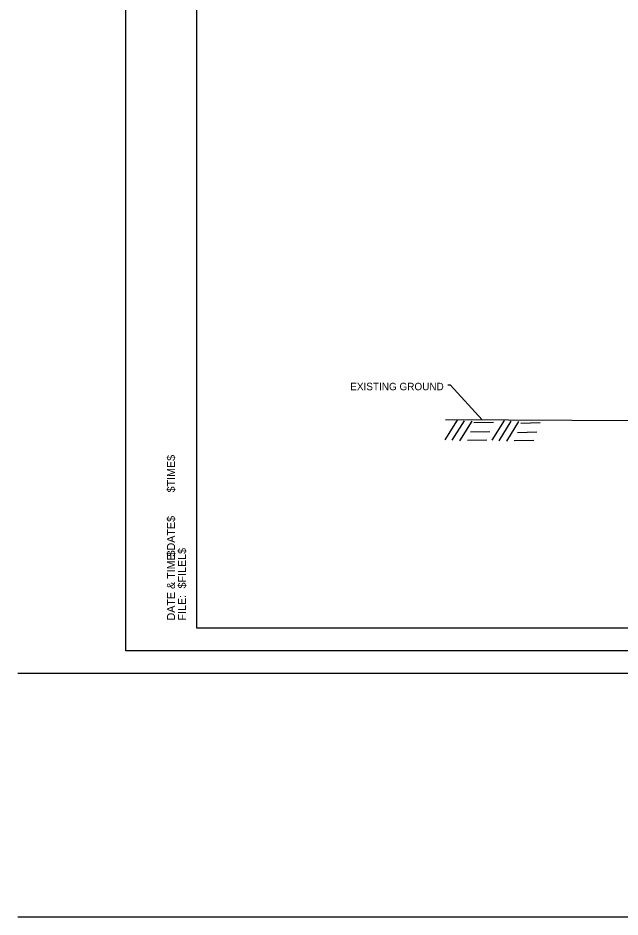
# Model space of a CAD drawing. Extents: x 1373719 to 1374161, y 379835 to 380167.
# Drawn here: x 1373870.4 to 1373922.9, y 380009.8 to 380088.2 of the extents above; entities that cross this region are included whole.
import ezdxf

# ---------------------------------------------------------------- set-up
doc = ezdxf.new("R2010")
doc.units = 0
for name, color, linetype in [('DATE', 7, 'Continuous'), ('GREEN_TXT', 7, 'Continuous'), ('Ground Hatch', 7, 'Continuous'), ('R_NoPlot', 7, 'Continuous'), ('T_Drafting', 7, 'Continuous')]:
    doc.layers.add(name, color=color, linetype=linetype)

msp = doc.modelspace()

# ---------------------------------------------------------------- linework, layer by layer
at = {"layer": 'DATE'}
for p, q in [((1373885.973, 380034.96), (1373885.973, 380137.69)), ((1374044.063, 380034.96), (1373885.973, 380034.96)), ((1373870.363, 380031.02), (1374046.363, 380031.02)), ((1374046.363, 380009.755), (1373870.363, 380009.755))]:
    msp.add_line(p, q, dxfattribs=at)
at = {"layer": 'GREEN_TXT'}
msp.add_lwpolyline([(1373910.893, 380053.124), (1373908.127, 380056.152), (1373907.883, 380056.155)], dxfattribs=at)
at = {"layer": 'Ground Hatch'}
for p, q in [((1373907.673, 380051.389), (1373908.741, 380053.097)), ((1373908.273, 380051.34), (1373909.341, 380053.048)), ((1373908.943, 380051.294), (1373910.01, 380053.002)), ((1373910.181, 380052.882), (1373911.877, 380052.928)), ((1373911.765, 380051.351), (1373912.833, 380053.058)), ((1373912.365, 380051.302), (1373913.433, 380053.01)), ((1373913.035, 380051.256), (1373914.102, 380052.964)), ((1373914.273, 380052.844), (1373915.969, 380052.89)), ((1373909.876, 380052.064), (1373911.572, 380052.11)), ((1373913.968, 380052.026), (1373915.664, 380052.072)), ((1373909.609, 380051.345), (1373911.305, 380051.391)), ((1373913.701, 380051.307), (1373915.397, 380051.352))]:
    msp.add_line(p, q, dxfattribs=at)
at = {"layer": 'R_NoPlot'}
msp.add_lwpolyline([(1373879.769, 380139.637), (1374046.439, 380139.637), (1374046.439, 380032.969), (1373879.769, 380032.969)], close=True, dxfattribs=at)
at = {"layer": 'T_Drafting'}
msp.add_lwpolyline([(1373907.681, 380053.139), (1373924.228, 380053.063), (1373943.144, 380055.229), (1373951.911, 380058.525), (1373953.6, 380058.693), (1373964.739, 380058.703), (1373975.617, 380058.451), (1373977.355, 380058.293), (1373984.395, 380055.639), (1373996.459, 380059.551), (1374008.612, 380060.525), (1374021.604, 380060.525)], dxfattribs=at)

# ---------------------------------------------------------------- texts
for s, height, p in [('$TIME$', 0.6984, (1373884.072, 380046.795)), ('$DATE$', 0.6984, (1373884.072, 380041.208)), ('DATE & TIME:', 0.69839, (1373884.072, 380035.621)), ('$FILEL$', 0.6984, (1373885.033, 380038.415)), ('FILE: ', 0.6984, (1373885.033, 380035.621))]:
    msp.add_text(s, height=height, rotation=90).set_placement(p)
at = {"layer": 'GREEN_TXT'}
msp.add_text('EXISTING GROUND', height=0.65, rotation=359.98, dxfattribs=at).set_placement((1373899.377, 380055.707))

doc.saveas('drawing.dxf')
